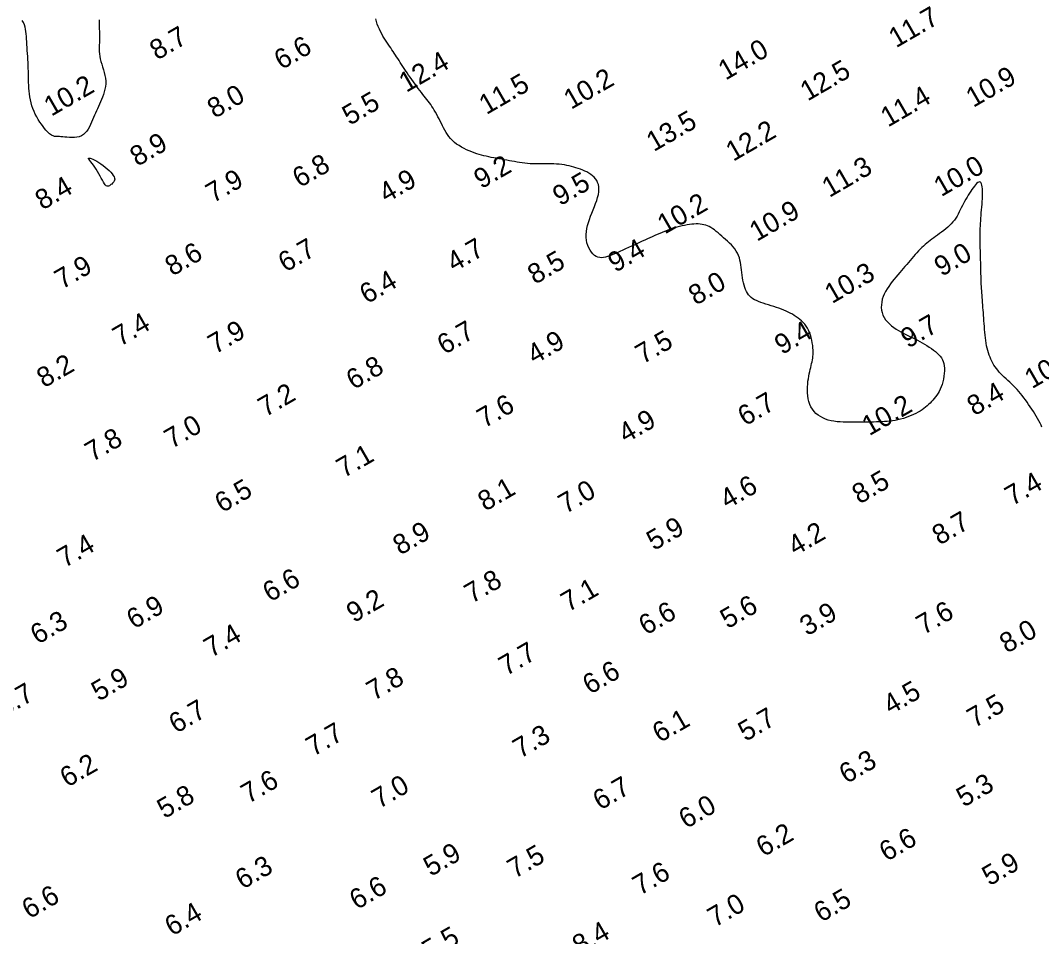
# Model space of a CAD drawing. Extents: x 3024098 to 3056816, y 418252 to 509144.
# Drawn here: x 3037592.6 to 3037850.5, y 419532.5 to 419763.8 of the extents above; entities that cross this region are included whole.
import ezdxf

# ---------------------------------------------------------------- set-up
doc = ezdxf.new("R2010")
doc.units = 0
doc.layers.add('V-CHAN-CONT-EL10', color=7, linetype='Continuous')
doc.layers.add('V-TOPO-SOUN-0911', color=7, linetype='Continuous')

msp = doc.modelspace()

# ---------------------------------------------------------------- linework, layer by layer
at = {"layer": 'V-CHAN-CONT-EL10'}
for points in [[(3037612.49, 419764), (3037612.48, 419763.51), (3037612.47, 419763.03), (3037612.48, 419762.56), (3037612.48, 419762.08), (3037612.49, 419761.61), (3037612.5, 419761.14), (3037612.52, 419760.66), (3037612.52, 419760.17), (3037612.53, 419759.68), (3037612.53, 419759.19), (3037612.52, 419758.68), (3037612.5, 419758.17), (3037612.48, 419757.64), (3037612.46, 419757.1), (3037612.46, 419756.54), (3037612.48, 419755.97), (3037612.52, 419755.38), (3037612.6, 419754.77), (3037612.72, 419754.13), (3037612.89, 419753.48), (3037613.09, 419752.8), (3037613.31, 419752.11), (3037613.53, 419751.4), (3037613.74, 419750.69), (3037613.91, 419749.97), (3037614.04, 419749.25), (3037614.11, 419748.54), (3037614.1, 419747.83), (3037614.03, 419747.14), (3037613.9, 419746.45), (3037613.72, 419745.78), (3037613.51, 419745.12), (3037613.27, 419744.48), (3037613.02, 419743.85), (3037612.76, 419743.25), (3037612.51, 419742.67), (3037612.26, 419742.1), (3037612.02, 419741.55), (3037611.78, 419741), (3037611.54, 419740.45), (3037611.3, 419739.9), (3037611.05, 419739.34), (3037610.8, 419738.76), (3037610.54, 419738.17), (3037610.27, 419737.57), (3037609.98, 419736.98), (3037609.67, 419736.41), (3037609.31, 419735.89), (3037608.92, 419735.42), (3037608.48, 419735.01), (3037607.98, 419734.7), (3037607.43, 419734.48), (3037606.83, 419734.34), (3037606.2, 419734.27), (3037605.56, 419734.26), (3037604.93, 419734.28), (3037604.32, 419734.33), (3037603.75, 419734.39), (3037603.24, 419734.44), (3037602.81, 419734.48), (3037602.43, 419734.5), (3037602.12, 419734.51), (3037601.84, 419734.51), (3037601.61, 419734.52), (3037601.4, 419734.53), (3037601.2, 419734.56), (3037601.01, 419734.6), (3037600.81, 419734.66), (3037600.61, 419734.75), (3037600.4, 419734.87), (3037600.17, 419735.04), (3037599.92, 419735.24), (3037599.65, 419735.49), (3037599.35, 419735.8), (3037599.02, 419736.16), (3037598.65, 419736.59), (3037598.27, 419737.07), (3037597.87, 419737.61), (3037597.47, 419738.19), (3037597.07, 419738.81), (3037596.68, 419739.46), (3037596.32, 419740.14), (3037596, 419740.85), (3037595.71, 419741.57), (3037595.47, 419742.3), (3037595.27, 419743.04), (3037595.09, 419743.79), (3037594.96, 419744.54), (3037594.84, 419745.28), (3037594.76, 419746.02), (3037594.69, 419746.75), (3037594.65, 419747.47), (3037594.62, 419748.18), (3037594.6, 419748.88), (3037594.58, 419749.59), (3037594.57, 419750.29), (3037594.56, 419751), (3037594.55, 419751.72), (3037594.53, 419752.46), (3037594.49, 419753.21), (3037594.45, 419753.98), (3037594.4, 419754.75), (3037594.35, 419755.53), (3037594.3, 419756.29), (3037594.24, 419757.04), (3037594.19, 419757.78), (3037594.15, 419758.48), (3037594.11, 419759.16), (3037594.07, 419759.8), (3037594.02, 419760.42), (3037593.96, 419761.02), (3037593.86, 419761.61), (3037593.73, 419762.18), (3037593.55, 419762.74), (3037593.32, 419763.3), (3037593.03, 419763.86)], [(3037850.61, 419661.13), (3037850.38, 419661.64), (3037850.13, 419662.18), (3037849.84, 419662.73), (3037849.52, 419663.31), (3037849.18, 419663.9), (3037848.82, 419664.5), (3037848.44, 419665.1), (3037848.05, 419665.71), (3037847.65, 419666.3), (3037847.25, 419666.89), (3037846.85, 419667.47), (3037846.45, 419668.03), (3037846.04, 419668.57), (3037845.63, 419669.11), (3037845.21, 419669.62), (3037844.79, 419670.13), (3037844.35, 419670.62), (3037843.9, 419671.1), (3037843.44, 419671.57), (3037842.98, 419672.03), (3037842.5, 419672.48), (3037842.03, 419672.92), (3037841.56, 419673.35), (3037841.1, 419673.78), (3037840.66, 419674.21), (3037840.24, 419674.63), (3037839.84, 419675.06), (3037839.47, 419675.49), (3037839.12, 419675.92), (3037838.8, 419676.36), (3037838.49, 419676.82), (3037838.21, 419677.28), (3037837.95, 419677.77), (3037837.71, 419678.27), (3037837.49, 419678.79), (3037837.28, 419679.33), (3037837.1, 419679.9), (3037836.93, 419680.48), (3037836.78, 419681.09), (3037836.64, 419681.71), (3037836.52, 419682.36), (3037836.42, 419683.02), (3037836.33, 419683.71), (3037836.25, 419684.4), (3037836.18, 419685.11), (3037836.12, 419685.83), (3037836.07, 419686.55), (3037836.02, 419687.27), (3037835.97, 419687.98), (3037835.92, 419688.68), (3037835.87, 419689.38), (3037835.82, 419690.05), (3037835.76, 419690.72), (3037835.71, 419691.37), (3037835.66, 419692.02), (3037835.61, 419692.64), (3037835.56, 419693.26), (3037835.51, 419693.86), (3037835.47, 419694.45), (3037835.43, 419695.02), (3037835.39, 419695.59), (3037835.36, 419696.15), (3037835.33, 419696.69), (3037835.3, 419697.23), (3037835.28, 419697.76), (3037835.26, 419698.28), (3037835.24, 419698.79), (3037835.23, 419699.3), (3037835.21, 419699.82), (3037835.2, 419700.36), (3037835.19, 419700.91), (3037835.18, 419701.48), (3037835.16, 419702.09), (3037835.15, 419702.73), (3037835.13, 419703.41), (3037835.1, 419704.13), (3037835.08, 419704.88), (3037835.06, 419705.63), (3037835.04, 419706.4), (3037835.02, 419707.16), (3037835.01, 419707.91), (3037835, 419708.64), (3037835, 419709.33), (3037835, 419710.01), (3037835.01, 419710.66), (3037835.03, 419711.31), (3037835.06, 419711.95), (3037835.09, 419712.59), (3037835.14, 419713.24), (3037835.19, 419713.9), (3037835.24, 419714.59), (3037835.3, 419715.29), (3037835.37, 419716), (3037835.43, 419716.71), (3037835.49, 419717.42), (3037835.54, 419718.13), (3037835.58, 419718.82), (3037835.6, 419719.49), (3037835.61, 419720.14), (3037835.6, 419720.75), (3037835.57, 419721.32), (3037835.52, 419721.83), (3037835.44, 419722.26), (3037835.34, 419722.62), (3037835.21, 419722.88), (3037835.05, 419723.04), (3037834.85, 419723.09), (3037834.64, 419723.04), (3037834.39, 419722.89), (3037834.12, 419722.66), (3037833.84, 419722.36), (3037833.54, 419722.01), (3037833.24, 419721.6), (3037832.93, 419721.17), (3037832.61, 419720.71), (3037832.3, 419720.23), (3037831.99, 419719.73), (3037831.68, 419719.21), (3037831.37, 419718.69), (3037831.07, 419718.16), (3037830.79, 419717.62), (3037830.51, 419717.08), (3037830.24, 419716.54), (3037829.98, 419716.01), (3037829.71, 419715.48), (3037829.44, 419714.96), (3037829.16, 419714.44), (3037828.85, 419713.94), (3037828.51, 419713.44), (3037828.14, 419712.96), (3037827.72, 419712.5), (3037827.27, 419712.04), (3037826.8, 419711.61), (3037826.3, 419711.19), (3037825.79, 419710.78), (3037825.27, 419710.39), (3037824.76, 419710.01), (3037824.25, 419709.65), (3037823.76, 419709.3), (3037823.29, 419708.97), (3037822.83, 419708.63), (3037822.38, 419708.3), (3037821.94, 419707.97), (3037821.5, 419707.62), (3037821.08, 419707.26), (3037820.66, 419706.88), (3037820.24, 419706.48), (3037819.82, 419706.06), (3037819.41, 419705.62), (3037818.99, 419705.17), (3037818.58, 419704.7), (3037818.16, 419704.22), (3037817.74, 419703.73), (3037817.31, 419703.23), (3037816.88, 419702.74), (3037816.45, 419702.23), (3037816.01, 419701.73), (3037815.57, 419701.21), (3037815.12, 419700.68), (3037814.67, 419700.15), (3037814.21, 419699.6), (3037813.74, 419699.05), (3037813.27, 419698.47), (3037812.81, 419697.89), (3037812.35, 419697.29), (3037811.91, 419696.68), (3037811.5, 419696.05), (3037811.13, 419695.41), (3037810.79, 419694.76), (3037810.51, 419694.1), (3037810.29, 419693.42), (3037810.14, 419692.74), (3037810.04, 419692.06), (3037810.02, 419691.38), (3037810.08, 419690.71), (3037810.21, 419690.06), (3037810.42, 419689.43), (3037810.72, 419688.83), (3037811.1, 419688.26), (3037811.56, 419687.72), (3037812.07, 419687.22), (3037812.63, 419686.75), (3037813.21, 419686.31), (3037813.81, 419685.91), (3037814.41, 419685.54), (3037815, 419685.21), (3037815.55, 419684.9), (3037816.08, 419684.62), (3037816.6, 419684.36), (3037817.11, 419684.12), (3037817.62, 419683.87), (3037818.13, 419683.62), (3037818.66, 419683.36), (3037819.2, 419683.08), (3037819.77, 419682.78), (3037820.36, 419682.45), (3037820.96, 419682.1), (3037821.55, 419681.74), (3037822.14, 419681.36), (3037822.7, 419680.98), (3037823.24, 419680.6), (3037823.73, 419680.21), (3037824.18, 419679.82), (3037824.59, 419679.43), (3037824.94, 419679.03), (3037825.24, 419678.61), (3037825.5, 419678.17), (3037825.7, 419677.69), (3037825.85, 419677.18), (3037825.95, 419676.62), (3037826, 419676.01), (3037826, 419675.36), (3037825.95, 419674.68), (3037825.86, 419673.99), (3037825.74, 419673.29), (3037825.58, 419672.6), (3037825.38, 419671.94), (3037825.16, 419671.31), (3037824.91, 419670.73), (3037824.65, 419670.18), (3037824.36, 419669.68), (3037824.05, 419669.21), (3037823.73, 419668.77), (3037823.4, 419668.36), (3037823.06, 419667.96), (3037822.71, 419667.58), (3037822.35, 419667.21), (3037821.99, 419666.85), (3037821.61, 419666.51), (3037821.21, 419666.17), (3037820.79, 419665.84), (3037820.34, 419665.52), (3037819.86, 419665.21), (3037819.35, 419664.91), (3037818.79, 419664.61), (3037818.2, 419664.32), (3037817.58, 419664.05), (3037816.94, 419663.79), (3037816.28, 419663.56), (3037815.6, 419663.34), (3037814.92, 419663.15), (3037814.24, 419662.98), (3037813.56, 419662.84), (3037812.89, 419662.73), (3037812.21, 419662.65), (3037811.54, 419662.58), (3037810.86, 419662.53), (3037810.18, 419662.49), (3037809.48, 419662.46), (3037808.78, 419662.44), (3037808.07, 419662.42), (3037807.34, 419662.4), (3037806.61, 419662.39), (3037805.86, 419662.38), (3037805.1, 419662.37), (3037804.34, 419662.36), (3037803.56, 419662.36), (3037802.78, 419662.36), (3037801.99, 419662.36), (3037801.2, 419662.37), (3037800.41, 419662.4), (3037799.62, 419662.44), (3037798.84, 419662.52), (3037798.08, 419662.62), (3037797.34, 419662.76), (3037796.62, 419662.94), (3037795.92, 419663.17), (3037795.26, 419663.46), (3037794.64, 419663.79), (3037794.06, 419664.17), (3037793.53, 419664.61), (3037793.05, 419665.1), (3037792.63, 419665.64), (3037792.27, 419666.24), (3037791.98, 419666.89), (3037791.76, 419667.58), (3037791.59, 419668.3), (3037791.48, 419669.05), (3037791.41, 419669.81), (3037791.39, 419670.56), (3037791.4, 419671.31), (3037791.44, 419672.03), (3037791.51, 419672.72), (3037791.6, 419673.38), (3037791.7, 419674), (3037791.82, 419674.6), (3037791.95, 419675.17), (3037792.08, 419675.71), (3037792.21, 419676.22), (3037792.33, 419676.72), (3037792.44, 419677.19), (3037792.54, 419677.65), (3037792.63, 419678.1), (3037792.7, 419678.55), (3037792.76, 419679.02), (3037792.79, 419679.5), (3037792.8, 419680.02), (3037792.79, 419680.57), (3037792.76, 419681.16), (3037792.7, 419681.78), (3037792.6, 419682.43), (3037792.48, 419683.09), (3037792.33, 419683.74), (3037792.15, 419684.39), (3037791.93, 419685.01), (3037791.67, 419685.6), (3037791.38, 419686.15), (3037791.05, 419686.66), (3037790.69, 419687.13), (3037790.31, 419687.57), (3037789.89, 419687.97), (3037789.46, 419688.35), (3037789.01, 419688.7), (3037788.54, 419689.03), (3037788.06, 419689.34), (3037787.56, 419689.64), (3037787.05, 419689.92), (3037786.52, 419690.19), (3037785.97, 419690.45), (3037785.4, 419690.69), (3037784.8, 419690.93), (3037784.18, 419691.15), (3037783.53, 419691.37), (3037782.86, 419691.58), (3037782.19, 419691.79), (3037781.52, 419692), (3037780.85, 419692.21), (3037780.21, 419692.42), (3037779.6, 419692.63), (3037779.02, 419692.85), (3037778.5, 419693.08), (3037778.02, 419693.32), (3037777.58, 419693.58), (3037777.19, 419693.87), (3037776.83, 419694.18), (3037776.52, 419694.54), (3037776.23, 419694.93), (3037775.97, 419695.37), (3037775.74, 419695.86), (3037775.54, 419696.4), (3037775.36, 419696.98), (3037775.2, 419697.59), (3037775.07, 419698.22), (3037774.95, 419698.86), (3037774.85, 419699.52), (3037774.76, 419700.17), (3037774.69, 419700.83), (3037774.61, 419701.47), (3037774.54, 419702.1), (3037774.44, 419702.72), (3037774.32, 419703.33), (3037774.17, 419703.92), (3037773.97, 419704.5), (3037773.72, 419705.06), (3037773.4, 419705.61), (3037773.03, 419706.13), (3037772.62, 419706.64), (3037772.17, 419707.14), (3037771.69, 419707.61), (3037771.2, 419708.08), (3037770.7, 419708.53), (3037770.21, 419708.97), (3037769.73, 419709.4), (3037769.25, 419709.82), (3037768.79, 419710.21), (3037768.33, 419710.58), (3037767.88, 419710.93), (3037767.44, 419711.25), (3037767, 419711.53), (3037766.56, 419711.77), (3037766.11, 419711.97), (3037765.67, 419712.14), (3037765.21, 419712.26), (3037764.75, 419712.35), (3037764.27, 419712.41), (3037763.77, 419712.44), (3037763.25, 419712.44), (3037762.71, 419712.42), (3037762.15, 419712.37), (3037761.56, 419712.3), (3037760.95, 419712.21), (3037760.33, 419712.1), (3037759.7, 419711.97), (3037759.06, 419711.82), (3037758.42, 419711.65), (3037757.78, 419711.47), (3037757.15, 419711.26), (3037756.52, 419711.05), (3037755.9, 419710.81), (3037755.28, 419710.57), (3037754.66, 419710.32), (3037754.05, 419710.05), (3037753.43, 419709.79), (3037752.81, 419709.51), (3037752.19, 419709.23), (3037751.57, 419708.95), (3037750.94, 419708.66), (3037750.3, 419708.37), (3037749.65, 419708.07), (3037748.99, 419707.77), (3037748.31, 419707.45), (3037747.61, 419707.13), (3037746.9, 419706.8), (3037746.18, 419706.47), (3037745.45, 419706.14), (3037744.73, 419705.81), (3037744.01, 419705.49), (3037743.32, 419705.19), (3037742.65, 419704.9), (3037742.01, 419704.64), (3037741.42, 419704.41), (3037740.85, 419704.21), (3037740.33, 419704.06), (3037739.83, 419703.96), (3037739.35, 419703.92), (3037738.89, 419703.94), (3037738.45, 419704.05), (3037738.02, 419704.24), (3037737.59, 419704.52), (3037737.19, 419704.89), (3037736.8, 419705.33), (3037736.45, 419705.84), (3037736.14, 419706.4), (3037735.87, 419707.02), (3037735.67, 419707.67), (3037735.53, 419708.35), (3037735.47, 419709.05), (3037735.47, 419709.77), (3037735.54, 419710.51), (3037735.67, 419711.26), (3037735.84, 419712.03), (3037736.06, 419712.81), (3037736.32, 419713.6), (3037736.61, 419714.4), (3037736.92, 419715.21), (3037737.24, 419716.02), (3037737.56, 419716.82), (3037737.86, 419717.62), (3037738.14, 419718.39), (3037738.37, 419719.14), (3037738.55, 419719.87), (3037738.67, 419720.55), (3037738.7, 419721.2), (3037738.66, 419721.8), (3037738.55, 419722.37), (3037738.37, 419722.9), (3037738.13, 419723.39), (3037737.83, 419723.84), (3037737.48, 419724.25), (3037737.09, 419724.63), (3037736.65, 419724.97), (3037736.18, 419725.28), (3037735.68, 419725.57), (3037735.15, 419725.82), (3037734.61, 419726.05), (3037734.04, 419726.27), (3037733.47, 419726.46), (3037732.9, 419726.64), (3037732.33, 419726.81), (3037731.75, 419726.97), (3037731.17, 419727.11), (3037730.58, 419727.24), (3037729.97, 419727.35), (3037729.34, 419727.44), (3037728.69, 419727.51), (3037728.01, 419727.56), (3037727.3, 419727.6), (3037726.56, 419727.61), (3037725.8, 419727.61), (3037725.04, 419727.61), (3037724.27, 419727.6), (3037723.5, 419727.6), (3037722.75, 419727.61), (3037722.01, 419727.63), (3037721.31, 419727.67), (3037720.62, 419727.73), (3037719.96, 419727.8), (3037719.3, 419727.88), (3037718.66, 419727.98), (3037718.02, 419728.08), (3037717.38, 419728.19), (3037716.73, 419728.3), (3037716.08, 419728.42), (3037715.42, 419728.54), (3037714.75, 419728.65), (3037714.09, 419728.77), (3037713.42, 419728.89), (3037712.77, 419729.02), (3037712.12, 419729.14), (3037711.48, 419729.27), (3037710.86, 419729.39), (3037710.25, 419729.53), (3037709.64, 419729.67), (3037709.04, 419729.82), (3037708.44, 419729.99), (3037707.83, 419730.18), (3037707.21, 419730.39), (3037706.58, 419730.62), (3037705.94, 419730.89), (3037705.28, 419731.18), (3037704.63, 419731.5), (3037703.99, 419731.85), (3037703.36, 419732.22), (3037702.76, 419732.62), (3037702.2, 419733.05), (3037701.69, 419733.51), (3037701.22, 419733.99), (3037700.81, 419734.5), (3037700.43, 419735.03), (3037700.09, 419735.57), (3037699.77, 419736.12), (3037699.47, 419736.69), (3037699.18, 419737.26), (3037698.89, 419737.83), (3037698.6, 419738.41), (3037698.31, 419738.98), (3037698.02, 419739.54), (3037697.72, 419740.1), (3037697.42, 419740.64), (3037697.12, 419741.16), (3037696.81, 419741.66), (3037696.51, 419742.14), (3037696.2, 419742.59), (3037695.9, 419743.02), (3037695.58, 419743.44), (3037695.26, 419743.86), (3037694.93, 419744.27), (3037694.59, 419744.7), (3037694.23, 419745.14), (3037693.86, 419745.61), (3037693.47, 419746.11), (3037693.07, 419746.64), (3037692.66, 419747.19), (3037692.24, 419747.75), (3037691.82, 419748.33), (3037691.41, 419748.91), (3037691, 419749.49), (3037690.6, 419750.06), (3037690.22, 419750.62), (3037689.85, 419751.17), (3037689.5, 419751.71), (3037689.16, 419752.23), (3037688.83, 419752.74), (3037688.51, 419753.24), (3037688.2, 419753.72), (3037687.89, 419754.2), (3037687.59, 419754.66), (3037687.29, 419755.11), (3037687, 419755.55), (3037686.7, 419756), (3037686.4, 419756.44), (3037686.09, 419756.89), (3037685.78, 419757.36), (3037685.46, 419757.83), (3037685.14, 419758.32), (3037684.81, 419758.83), (3037684.47, 419759.36), (3037684.14, 419759.91), (3037683.82, 419760.48), (3037683.52, 419761.06), (3037683.23, 419761.67), (3037682.96, 419762.3), (3037682.71, 419762.94), (3037682.5, 419763.61), (3037682.32, 419764.28)]]:
    msp.add_lwpolyline(points, dxfattribs=at)
msp.add_lwpolyline([(3037611.36, 419726.79), (3037611, 419727.28), (3037610.65, 419727.73), (3037610.34, 419728.12), (3037610.08, 419728.46), (3037609.89, 419728.73), (3037609.79, 419728.93), (3037609.79, 419729.05), (3037609.92, 419729.1), (3037610.15, 419729.06), (3037610.47, 419728.96), (3037610.87, 419728.79), (3037611.33, 419728.56), (3037611.84, 419728.29), (3037612.37, 419727.96), (3037612.91, 419727.6), (3037613.45, 419727.21), (3037613.98, 419726.8), (3037614.48, 419726.37), (3037614.95, 419725.94), (3037615.36, 419725.52), (3037615.72, 419725.1), (3037616.01, 419724.71), (3037616.22, 419724.35), (3037616.34, 419724.04), (3037616.39, 419723.75), (3037616.36, 419723.5), (3037616.28, 419723.28), (3037616.15, 419723.07), (3037615.99, 419722.88), (3037615.81, 419722.71), (3037615.62, 419722.53), (3037615.43, 419722.37), (3037615.23, 419722.21), (3037615.04, 419722.09), (3037614.84, 419722), (3037614.64, 419721.97), (3037614.44, 419722), (3037614.22, 419722.11), (3037614, 419722.32), (3037613.76, 419722.62), (3037613.52, 419723.02), (3037613.26, 419723.48), (3037612.98, 419724), (3037612.69, 419724.55), (3037612.39, 419725.12), (3037612.06, 419725.7), (3037611.72, 419726.26)], close=True, dxfattribs=at)

# ---------------------------------------------------------------- texts
at = {"layer": 'V-TOPO-SOUN-0911'}
for s, p in [('11.7 ', (3037813.76, 419756.8)), ('8.7', (3037627.08, 419753.69)), ('6.6', (3037658.51, 419751.26)), ('14.0 ', (3037770.7, 419748.63)), ('12.4 ', (3037690.04, 419745.54)), ('12.5 ', (3037791.41, 419743.35)), ('11.5 ', (3037710.27, 419739.93)), ('10.2 ', (3037731.67, 419741.25)), ('10.9 ', (3037833.28, 419741.74)), ('10.2 ', (3037600.37, 419739.51)), ('8.0', (3037641.63, 419738.99)), ('5.5', (3037675.72, 419737.22)), ('11.4 ', (3037811.72, 419736.78)), ('13.5 ', (3037752.56, 419730.58)), ('12.2 ', (3037772.62, 419728.12)), ('8.9', (3037622.09, 419726.85)), ('6.8', (3037663.14, 419721.47)), ('9.2', (3037708.97, 419721.17)), ('11.3 ', (3037796.9, 419719)), ('10.0 ', (3037825.16, 419719.2)), ('7.9', (3037641.25, 419717.63)), ('4.9', (3037684.99, 419717.66)), ('9.5', (3037728.87, 419716.88)), ('8.4', (3037598.14, 419715.83)), ('10.2 ', (3037755.33, 419709.75)), ('10.9 ', (3037778.59, 419707.91)), ('8.6', (3037630.95, 419699.16)), ('6.7', (3037659.53, 419700.14)), ('4.7', (3037702.11, 419700.21)), ('9.4', (3037742.83, 419700.08)), ('9.0', (3037825.26, 419699.06)), ('7.9', (3037603.06, 419695.85)), ('8.5', (3037722.54, 419697.06)), ('10.3 ', (3037797.58, 419692.2)), ('6.4', (3037680.1, 419692.14)), ('8.0', (3037763.18, 419691.78)), ('7.4', (3037617.73, 419681.41)), ('9.7', (3037816.78, 419680.92)), ('7.9', (3037641.78, 419679.47)), ('6.7', (3037699.68, 419679.34)), ('9.4', (3037784.92, 419679.31)), ('4.9', (3037722.42, 419676.88)), ('7.5', (3037749.77, 419676.95)), ('10.9 ', (3037848.08, 419670.71)), ('8.2', (3037598.54, 419670.94)), ('6.8', (3037676.72, 419670.48)), ('7.2', (3037654.44, 419663.59)), ('8.4', (3037833.54, 419663.86)), ('7.6', (3037709.75, 419660.78)), ('6.7', (3037775.63, 419661.3)), ('10.2 ', (3037807, 419658.83)), ('4.9', (3037745.48, 419656.97)), ('7.0', (3037630.77, 419655.59)), ('7.8', (3037610.71, 419652.28)), ('7.1', (3037674.24, 419648.19)), ('8.5', (3037804.5, 419641.58)), ('6.5', (3037643.51, 419639.38)), ('8.1', (3037709.97, 419639.79)), ('7.0', (3037730.28, 419639.15)), ('4.6', (3037771.14, 419640.34)), ('7.4', (3037843.12, 419641.15)), ('8.7', (3037824.72, 419631.21)), ('8.9', (3037688.5, 419628.69)), ('5.9', (3037752.6, 419629.84)), ('4.2', (3037788.3, 419628.56)), ('7.4', (3037603.72, 419625.5)), ('6.6', (3037655.62, 419616.85)), ('7.8', (3037706.57, 419616.51)), ('7.1', (3037730.96, 419614.36)), ('9.2', (3037676.78, 419611.63)), ('6.9', (3037621.24, 419610.02)), ('6.6', (3037750.6, 419608.48)), ('5.6', (3037771.2, 419610.09)), ('3.9', (3037791.28, 419608.28)), ('7.6', (3037820.71, 419608.58)), ('6.3', (3037596.93, 419606.15)), ('7.4', (3037640.76, 419602.83)), ('8.0', (3037841.76, 419603.91)), ('7.7', (3037715.27, 419598.21)), ('6.6', (3037736.43, 419593.52)), ('5.9', (3037612.35, 419591.81)), ('7.8', (3037681.84, 419591.97)), ('6.7', (3037588.36, 419587.87)), ('4.5', (3037812.37, 419588.43)), ('7.5', (3037833.56, 419585.08)), ('6.7', (3037631.9, 419583.67)), ('5.7', (3037775.73, 419581.64)), ('6.1', (3037754.06, 419581.33)), ('7.7', (3037666.55, 419577.87)), ('7.3', (3037718.81, 419577.37)), ('6.2', (3037604.41, 419570.06)), ('6.3', (3037801.23, 419570.98)), ('7.6', (3037650.14, 419565.96)), ('7.0', (3037683.16, 419564.68)), ('6.7', (3037739.02, 419564.28)), ('5.3', (3037830.85, 419565.04)), ('5.8', (3037628.95, 419562.15)), ('6.0', (3037760.72, 419559.62)), ('6.2', (3037780.26, 419552.51)), ('6.6', (3037811.36, 419551.33)), ('5.9', (3037696.24, 419547.55)), ('7.5', (3037717.42, 419547.03)), ('6.3', (3037648.7, 419544.3)), ('5.9', (3037837.35, 419545.16)), ('7.6', (3037749.06, 419542.77)), ('6.6', (3037677.54, 419539.16)), ('6.6', (3037594.79, 419536.83)), ('6.5', (3037794.85, 419535.97)), ('7.0', (3037768.01, 419534.75)), ('6.4', (3037630.88, 419532.49)), ('5.5', (3037695.8, 419526.39)), ('8.4', (3037733.84, 419527.7))]:
    msp.add_text(s, height=5, rotation=30, dxfattribs=at).set_placement(p)

doc.saveas('drawing.dxf')
